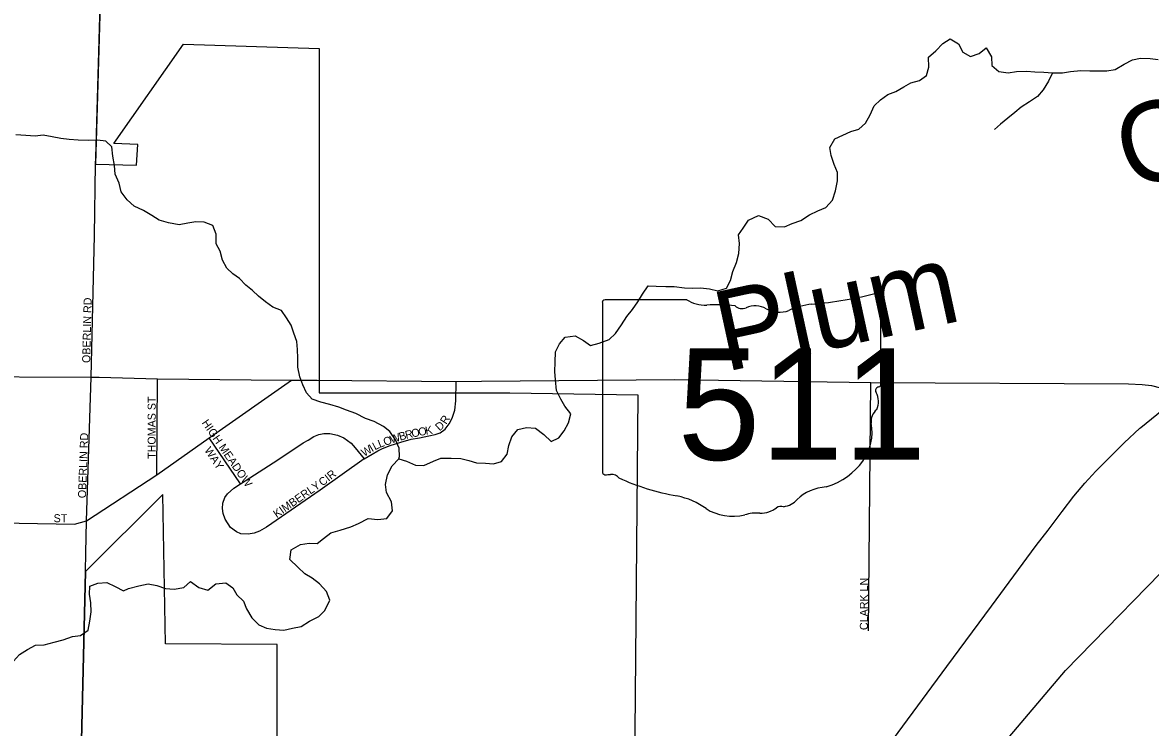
# Model space of a CAD drawing. Extents: x 1857828 to 2277390, y 930619 to 1324581.
# Drawn here: x 2051335 to 2058380, y 1197927 to 1202329 of the extents above; entities that cross this region are included whole.
import ezdxf

# ---------------------------------------------------------------- set-up
doc = ezdxf.new("R2010")
doc.units = 0
for name, color, linetype in [('GM_X_City_Street', 7, 'Continuous'), ('GM_X_City_Street_Text', 7, 'Continuous'), ('GM_X_Corporation', 7, 'Continuous'), ('GM_X_County_Road', 7, 'Continuous'), ('GM_X_Minor_River', 7, 'Continuous'), ('GM_X_Minor_River_Text', 7, 'Continuous'), ('GM_X_State_Location', 7, 'Continuous'), ('GM_X_State_Route', 7, 'Continuous'), ('GM_X_State_Shield', 7, 'Continuous'), ('GM_X_Township_Road', 7, 'Continuous'), ('GM_X_Township_Subdivision', 7, 'Continuous'), ('GM_X_Township_Subdivision_Text', 7, 'Continuous'), ('GM_X_US_Route', 7, 'Continuous')]:
    doc.layers.add(name, color=color, linetype=linetype)

msp = doc.modelspace()

# ---------------------------------------------------------------- linework, layer by layer
at = {"layer": 'GM_X_City_Street'}
for points in [[(2051763.8, 1200115.6), (2051785.1, 1200999.2), (2051790.6, 1201444.5), (2051791.9, 1201487.6)], [(2046670.4, 1199228.3), (2046817, 1199226.3), (2046852.7, 1199225.3), (2047032.9, 1199220), (2047507, 1199203.7), (2047594.5, 1199200.7), (2048506.7, 1199187.8), (2048914.4, 1199183.5), (2049785.3, 1199177.2), (2050061.2, 1199175.5), (2050800.9, 1199205), (2050967.2, 1199208.4), (2051658.7, 1199196.2), (2051734, 1199217.2), (2052172.9, 1199504.5), (2052500.1, 1199734.7), (2053014.1, 1200096.5)], [(2051727.3, 1198902.4), (2051730, 1199015), (2051734, 1199217.2), (2051763.8, 1200115.6)], [(2052172.9, 1199504.5), (2052177.9, 1200103.5)], [(2053468.5, 1199605.4), (2053519.7, 1199634.4), (2053553.5, 1199654.7), (2053583.3, 1199669), (2053631.2, 1199687.4), (2053696.9, 1199707.9), (2053762.7, 1199726.4), (2053814.6, 1199734.8), (2053872.4, 1199747.3), (2053912.3, 1199755.6), (2053944.2, 1199767.8), (2053974, 1199790.1), (2053999.7, 1199822.3), (2054019.4, 1199858.6), (2054035, 1199908.8), (2054040.5, 1199967), (2054044, 1200087.9)], [(2053468.5, 1199605.4), (2053193.8, 1199409.6), (2052857.9, 1199178.6), (2052814.2, 1199152.2), (2052782.3, 1199140), (2052744.4, 1199133.7), (2052698.5, 1199135.4), (2052670.4, 1199149.2), (2052634.2, 1199175), (2052599.9, 1199226.8), (2052587.6, 1199262.8), (2052583.4, 1199294.9), (2052585.1, 1199327), (2052598.8, 1199363.2), (2052614.6, 1199385.3), (2052654.9, 1199420.7), (2052696.1, 1199448), (2052930.6, 1199598.1), (2053087.6, 1199703.4), (2053119.5, 1199721.7), (2053155.2, 1199744), (2053185.1, 1199756.3), (2053217, 1199762.5), (2053255, 1199762.8), (2053303, 1199753.1), (2053341.1, 1199735.4), (2053387.3, 1199701.6), (2053413.5, 1199673.7), (2053468.5, 1199605.4)], [(2052696.1, 1199448), (2052500.1, 1199734.7)]]:
    msp.add_lwpolyline(points, dxfattribs=at)
at = {"layer": 'GM_X_Corporation'}
msp.add_lwpolyline([(2051825.2, 1202662.1), (2051790.6, 1201444.5), (2052046.7, 1201439.1), (2052054.7, 1201567.7), (2051905.3, 1201573.1), (2052340.4, 1202195), (2053188, 1202168.3), (2053187.8, 1200016.7), (2054378.4, 1200016.5), (2055177.7, 1200004.5), (2055154.3, 1197428), (2055375.4, 1197428), (2055344.5, 1196929.9), (2055914.1, 1196917.4), (2055021.5, 1195736.2), (2054316.5, 1195827.7), (2054333, 1197423.4), (2052924.9, 1197460.9), (2052925.2, 1198444), (2052228.2, 1198449.7), (2052210.5, 1199382.6), (2051727.3, 1198901.7), (2051694.1, 1197494.8), (2048818.4, 1197472.4)], dxfattribs=at)
at = {"layer": 'GM_X_County_Road'}
for points in [[(2051791.9, 1201487.6), (2051825.2, 1202662.1), (2051827.2, 1202753.7)], [(2058314.3, 1199795.4), (2058319.2, 1199800), (2058485.9, 1199936), (2058565.9, 1199987.7)], [(2055653.2, 1196396.8), (2055709.7, 1196467.1), (2055902.4, 1196703.8), (2056137.1, 1197005.9), (2056328.2, 1197254.3), (2056804.9, 1197895.6), (2057108.5, 1198306.5), (2057386.7, 1198683.5), (2057666, 1199062.5), (2057740.3, 1199159.1), (2057828.4, 1199275.9), (2057901.7, 1199371.5), (2057970.7, 1199453.2), (2058037.6, 1199526.5), (2058148, 1199638), (2058215.6, 1199703.6), (2058314.3, 1199795.4)]]:
    msp.add_lwpolyline(points, dxfattribs=at)
at = {"layer": 'GM_X_Minor_River'}
for points in [[(2054936.4, 1200326.6), (2054998.3, 1200350.8), (2055038.2, 1200386.9), (2055076.1, 1200441.1), (2055110, 1200493.3), (2055143.9, 1200537.4), (2055177.8, 1200585.6), (2055207.7, 1200633.7), (2055243.5, 1200685.9), (2055293.6, 1200684), (2055353.6, 1200680.1), (2055405.6, 1200680.1), (2055469.6, 1200672.2), (2055519.6, 1200670.3), (2055569.6, 1200672.3), (2055625.6, 1200666.4), (2055677.7, 1200654.5), (2055731.6, 1200670.6), (2055757.5, 1200718.7), (2055771.4, 1200774.9), (2055793.3, 1200831), (2055809.1, 1200887.2), (2055813, 1200949.3), (2055806.9, 1201003.5), (2055836.8, 1201045.6), (2055868.6, 1201095.8), (2055932.6, 1201123.9), (2055992.6, 1201102), (2056034.8, 1201055.9), (2056094.8, 1201054), (2056142.7, 1201074.1), (2056196.7, 1201092.2), (2056250.6, 1201128.4), (2056302.5, 1201152.5), (2056352.5, 1201174.6), (2056394.4, 1201220.8), (2056412.3, 1201279), (2056426.1, 1201341.1), (2056426, 1201393.3), (2056403.9, 1201443.3), (2056385.8, 1201499.4), (2056377.6, 1201549.6), (2056407.5, 1201603.7), (2056457.5, 1201625.8), (2056507.4, 1201650), (2056557.4, 1201664.1), (2056599.3, 1201700.2), (2056629.2, 1201752.4), (2056655.1, 1201808.6), (2056693, 1201846.7), (2056738.9, 1201880.8), (2056788.9, 1201898.9), (2056838.8, 1201927.1), (2056882.7, 1201953.2), (2056936.7, 1201967.3), (2056980.7, 1201999.5), (2056996.5, 1202051.6), (2056994.4, 1202113.7), (2057040.3, 1202151.9), (2057082.2, 1202198.1), (2057128.1, 1202228.2), (2057180.2, 1202196.2), (2057208.3, 1202144.1), (2057256.4, 1202118.1), (2057310.4, 1202136.2), (2057354.3, 1202172.4), (2057386.4, 1202116.3), (2057388.5, 1202062.2), (2057432.6, 1202024.2), (2057490.7, 1202016.2), (2057542.6, 1202024.3), (2057604.6, 1202026.4), (2057656.7, 1202022.5), (2057714.7, 1202018.6), (2057768.7, 1202014.6), (2057830.7, 1202014.7), (2057880.7, 1202022.8), (2057944.7, 1202030.9), (2058000.7, 1202027), (2058052.7, 1202027.1), (2058106.7, 1202027.1), (2058158.7, 1202037.2), (2058214.6, 1202069.4), (2058266.6, 1202097.5), (2058318.5, 1202107.6), (2058378.5, 1202105.7), (2058428.6, 1202097.8)], [(2057768.7, 1202014.6), (2057742.8, 1201962.5), (2057708.9, 1201910.3), (2057675, 1201868.1), (2057625.1, 1201834), (2057573.2, 1201801.8), (2057533.2, 1201767.7), (2057489.3, 1201731.6), (2057443.4, 1201695.4), (2057405.5, 1201661.3)], [(2053685.9, 1199605.1), (2053689.9, 1199619.2), (2053687.8, 1199671.3), (2053663.7, 1199723.4), (2053629.5, 1199775.5), (2053589.5, 1199805.5), (2053531.4, 1199837.5), (2053477.3, 1199855.4), (2053417.3, 1199887.4), (2053359.2, 1199909.4), (2053311.2, 1199927.4), (2053255.1, 1199943.3), (2053199.1, 1199959.3), (2053145, 1199977.2), (2053108.9, 1200017.3), (2053084.8, 1200067.4), (2053066.7, 1200117.5), (2053054.6, 1200177.6), (2053054.4, 1200233.7), (2053052.3, 1200287.8), (2053048.2, 1200337.9), (2053030.1, 1200390.1), (2053011.9, 1200440.1), (2052983.8, 1200486.2), (2052951.7, 1200530.3), (2052897.7, 1200552.2), (2052851.6, 1200584.2), (2052809.5, 1200620.3), (2052771.4, 1200656.3), (2052729.3, 1200688.3), (2052689.2, 1200730.4), (2052649.2, 1200760.4), (2052611.1, 1200796.4), (2052585, 1200844.5), (2052568.8, 1200900.6), (2052544.7, 1200946.7), (2052544.6, 1201008.8), (2052524.5, 1201062.9), (2052470.4, 1201082.9), (2052418.4, 1201084.8), (2052368.4, 1201076.7), (2052312.4, 1201066.6), (2052246.4, 1201078.5), (2052188.4, 1201094.5), (2052142.3, 1201124.5), (2052090.2, 1201156.5), (2052032.1, 1201182.5), (2051988, 1201222.5), (2051951.9, 1201272.6), (2051937.8, 1201326.7), (2051913.6, 1201382.8), (2051909.5, 1201436.9), (2051899.4, 1201495), (2051893.3, 1201553.2), (2051855.2, 1201589.2), (2051803.1, 1201595.1), (2051745.1, 1201593), (2051683.1, 1201594.9), (2051627.1, 1201598.9), (2051575.1, 1201604.8), (2051521.1, 1201614.8), (2051463, 1201626.7), (2051413, 1201620.6), (2051355, 1201624.6), (2051293, 1201628.5)], [(2051996.8, 1198794), (2052061.7, 1198810.9), (2052119.7, 1198823.1), (2052173.7, 1198813.1), (2052227.7, 1198795.1), (2052281.7, 1198791.2), (2052341.7, 1198801.3), (2052383.6, 1198837.5), (2052435.7, 1198801.5), (2052491.8, 1198783.5), (2052541.7, 1198823.7), (2052605.7, 1198829.8), (2052647.8, 1198799.8), (2052673.9, 1198755.7), (2052715.9, 1198715.7), (2052734.1, 1198667.6), (2052766.2, 1198611.5), (2052810.3, 1198567.4), (2052858.4, 1198547.5), (2052912.4, 1198539.5), (2052966.4, 1198533.6), (2053020.4, 1198547.7), (2053076.3, 1198557.8), (2053128.3, 1198589.9), (2053186.2, 1198620.1), (2053224.1, 1198658.2), (2053254, 1198722.4), (2053233.8, 1198776.6), (2053189.7, 1198824.6), (2053143.6, 1198858.6), (2053097.6, 1198886.6), (2053053.5, 1198928.6), (2053005.4, 1198976.7), (2053013.2, 1199036.8), (2053071.2, 1199069), (2053125.1, 1199077.1), (2053175.1, 1199075.2), (2053215.1, 1199107.3), (2053261, 1199141.4), (2053319, 1199159.6), (2053384.9, 1199179.7), (2053432.9, 1199199.8), (2053492.8, 1199232), (2053554.8, 1199226.1), (2053610.8, 1199232.2), (2053646.7, 1199280.3), (2053638.6, 1199336.4), (2053608.4, 1199394.5), (2053602.3, 1199444.6), (2053614.2, 1199504.8), (2053644, 1199561), (2053685.9, 1199605.1), (2053734, 1199589.2), (2053790, 1199565.2), (2053842.1, 1199563.3), (2053902, 1199589.4), (2053947.9, 1199609.5), (2054012, 1199609.6), (2054072, 1199605.7), (2054122, 1199593.8), (2054170, 1199579.8), (2054226, 1199577.9), (2054276.1, 1199573.9), (2054326, 1199588), (2054361.9, 1199634.2), (2054371.8, 1199688.3), (2054391.7, 1199742.5), (2054429.6, 1199788.6), (2054483.5, 1199800.8), (2054539.6, 1199796.8), (2054591.7, 1199756.8), (2054635.8, 1199712.8), (2054683.7, 1199734.9), (2054717.6, 1199779), (2054745.5, 1199829.2), (2054759.4, 1199885.3), (2054721.3, 1199933.4), (2054697.2, 1199977.5), (2054671, 1200031.6), (2054662.9, 1200097.7), (2054658.7, 1200149.8), (2054662.6, 1200208), (2054664.5, 1200272.1), (2054688.3, 1200322.3), (2054724.2, 1200364.4), (2054786.2, 1200372.5), (2054838.3, 1200344.5), (2054882.4, 1200312.5), (2054936.4, 1200326.6)], [(2051744.3, 1198533.8), (2051756.2, 1198590), (2051764, 1198648.1), (2051761.9, 1198704.3), (2051753.8, 1198758.4), (2051755.7, 1198808.5), (2051805.6, 1198828.6), (2051861.6, 1198832.7), (2051913.7, 1198806.7), (2051965.7, 1198780.7), (2051996.7, 1198794.1)], [(2050803.6, 1197957.9), (2050833.6, 1197971.2), (2050881.5, 1197999.3), (2050933.4, 1198025.5), (2050981.4, 1198053.6), (2051025.3, 1198077.7), (2051081.2, 1198109.9), (2051129.2, 1198142), (2051183.1, 1198184.2), (2051227, 1198232.4), (2051250.9, 1198284.5), (2051278.7, 1198340.7), (2051316.6, 1198382.9), (2051366.6, 1198413), (2051416.5, 1198441.2), (2051470.5, 1198443.2), (2051532.5, 1198459.4), (2051588.4, 1198473.5), (2051646.4, 1198495.6), (2051696.4, 1198501.7), (2051744.3, 1198533.8)]]:
    msp.add_lwpolyline(points, dxfattribs=at)
at = {"layer": 'GM_X_State_Route'}
for points in [[(2048906.3, 1200130.8), (2049770.3, 1200123.6), (2049968, 1200121.9), (2051763.8, 1200115.6), (2051813.8, 1200114.2)], [(2051813.8, 1200114.2), (2052177.9, 1200103.5), (2052764, 1200098.6)], [(2052764, 1200098.6), (2053014.1, 1200096.5), (2053176.2, 1200095.1)], [(2053176.2, 1200095.1), (2054044, 1200087.9), (2054202.5, 1200089.3)], [(2054202.5, 1200089.3), (2055410.1, 1200100), (2056633.3, 1200080.7), (2058241.8, 1200073.2), (2058242.9, 1200073.1)], [(2058242.9, 1200073.1), (2058328, 1200069.7), (2058385.3, 1200062.1), (2058441.6, 1200047.1), (2058517.9, 1200018.8), (2058527.2, 1200012.8)]]:
    msp.add_lwpolyline(points, dxfattribs=at)
at = {"layer": 'GM_X_State_Shield'}
for p, q in [((2055483.2, 1200598.6), (2054973.5, 1200598.6)), ((2056696.6, 1200072), (2056696.6, 1200624.8)), ((2054956.4, 1200580.4), (2054956.4, 1199523.8)), ((2056696.4, 1200072.2), (2056696.6, 1200072))]:
    msp.add_line(p, q, dxfattribs=at)
for centre, major_axis, start_param, end_param in [((2054976.3, 1200582.6), (20.2, 0), 1.712693, 3.28349), ((2055604.5, 1200721.2), (195.5, 0), 4.042523, 4.731795), ((2056076.7, 1202039.1), (1845.5, 0), 4.814394, 5.042369), ((2056677.3, 1200627.1), (19.4, 0), 6.141152, 7.989035), ((2055669.4, 1200005.4), (702, 0), 1.404758, 1.657858), ((2055828.7, 1200588.1), (56.4, 0), 3.836095, 5.185415), ((2055911.5, 1200466), (117.3, 0), 0.950623, 2.079405), ((2056062.9, 1200633.5), (141.1, 0), 4.081561, 5.145723), ((2056312.1, 1200275.8), (371.3, 0), 1.699011, 2.107814), ((2056692.1, 1200031.4), (30, 0), 1.883978, 3.671073), ((2056675.9, 1200069.9), (20.7, 0), 5.05454, 6.418171), ((2056501.4, 1199961.6), (180, 0), 5.934695, 6.695948), ((2056766, 1199840.7), (130.9, 0), 2.387724, 3.262537), ((2056180.1, 1199770.4), (461.6, 0), 5.101752, 6.440018), ((2054976.5, 1199521.4), (20.3, 0), 3.00124, 4.508301), ((2054979.6, 1199629.6), (155.2, 0), 4.665946, 4.897461), ((2055011.4, 1199462.8), (56, 0), 0.519207, 1.627899), ((2055718, 1200412.1), (1332.7, 0), 4.195997, 4.488961), ((2056374.7, 1199227.1), (252.8, 0), 1.647645, 2.488434), ((2055320.6, 1199049.1), (417, 0), 0.823519, 1.323587), ((2056054.4, 1199421.4), (149.1, 0), 4.937069, 5.64225), ((2055771.6, 1199457.6), (264.6, 0), 4.026481, 4.996735), ((2055924.5, 1199092.2), (217.4, 0), 1.495662, 1.94098), ((2055943.8, 1199378.4), (141, 0), 4.691044, 5.507374), ((2056071.4, 1199276.1), (39.7, 0), 1.147584, 2.315152)]:
    msp.add_ellipse(centre, major_axis=major_axis, ratio=0.8, start_param=start_param, end_param=end_param, dxfattribs=at)
at = {"layer": 'GM_X_Township_Road'}
msp.add_lwpolyline([(2051693.8, 1197486), (2051694.1, 1197494.8), (2051727.3, 1198901.7), (2051727.3, 1198902.4)], dxfattribs=at)
at = {"layer": 'GM_X_Township_Subdivision'}
msp.add_lwpolyline([(2056619, 1198529.7), (2056633.3, 1200080.7)], dxfattribs=at)
at = {"layer": 'GM_X_US_Route'}
msp.add_lwpolyline([(2054677.9, 1195170.3), (2054837.4, 1195352.9), (2055032, 1195549.7), (2055173.6, 1195679.7), (2055317.8, 1195799.7), (2056203.6, 1196482.3), (2056601.3, 1196831.2), (2057041, 1197329.5), (2057849.7, 1198281.9), (2058613.4, 1199064.3), (2059059.7, 1199476.8), (2059264.5, 1199666), (2059500.2, 1199857.9), (2059938.7, 1200214.7), (2060131.4, 1200354.4), (2065339.2, 1204278.5), (2065730.3, 1204538.2), (2066214.7, 1204827.1), (2069304.1, 1206604.3)], dxfattribs=at)

# ---------------------------------------------------------------- texts
at = {"layer": 'GM_X_City_Street_Text'}
for s, rotation, p in [('OBERLIN RD', 88.6204, (2051757.3, 1200202.6)), ('THOMAS ST', 90, (2052166.5, 1199604)), ('HIGH MEADOW', 304.62542, (2052452.1, 1199829.3)), ('D', 43.22216, (2053940.6, 1199775.5)), ('R', 57.83657, (2053981.4, 1199816.2)), ('OBERLIN RD', 87.92847, (2051730.9, 1199357.9)), ('O', 19.15387, (2053598.4, 1199684.8)), ('W', 18.78058, (2053639.9, 1199699.2)), ('B', 15.71521, (2053693.4, 1199717.4)), ('R', 13.85368, (2053731.1, 1199728)), ('O', 11.70856, (2053769.1, 1199737.4)), ('O', 11.08279, (2053812, 1199746.3)), ('K', 10.46123, (2053855, 1199754.7)), ('WAY', 303.69194, (2052468.6, 1199658.3)), ('W', 31.15696, (2053469, 1199616.4)), ('I', 31.14364, (2053517.9, 1199646)), ('L', 27.27373, (2053536, 1199656.9)), ('L', 20.8119, (2053565.9, 1199672.4)), ('CIR', 37.87246, (2053208.5, 1199431)), ('KIMBERLY', 34.99128, (2052922.9, 1199233.3)), ('ST', 0.00001, (2051529.1, 1199208.6))]:
    msp.add_text(s, height=50, rotation=rotation, dxfattribs=at).set_placement(p)
at = {"layer": 'GM_X_Minor_River_Text'}
for s, height, rotation, p in [('Creek', 500.25, 17.15352, (2058257.1, 1201276.5)), ('Plum', 500.24, 12.27129, (2055723.4, 1200146.7))]:
    msp.add_text(s, height=height, rotation=rotation, dxfattribs=at).set_placement(p)
at = {"layer": 'GM_X_State_Location'}
for s in ['s', 'r']:
    msp.add_text(s, height=1, dxfattribs=at).set_placement((2055806.9, 1199981.8))
msp.add_text('511', height=1, rotation=0.00001, dxfattribs=at).set_placement((2055453.9, 1199909.1))
at = {"layer": 'GM_X_State_Shield'}
msp.add_text('511', height=696.1, dxfattribs=at).set_placement((2055425.9, 1199598.3))
at = {"layer": 'GM_X_Township_Subdivision_Text'}
msp.add_text('CLARK LN', height=50, rotation=90, dxfattribs=at).set_placement((2056614.9, 1198534.8))

doc.saveas('drawing.dxf')
